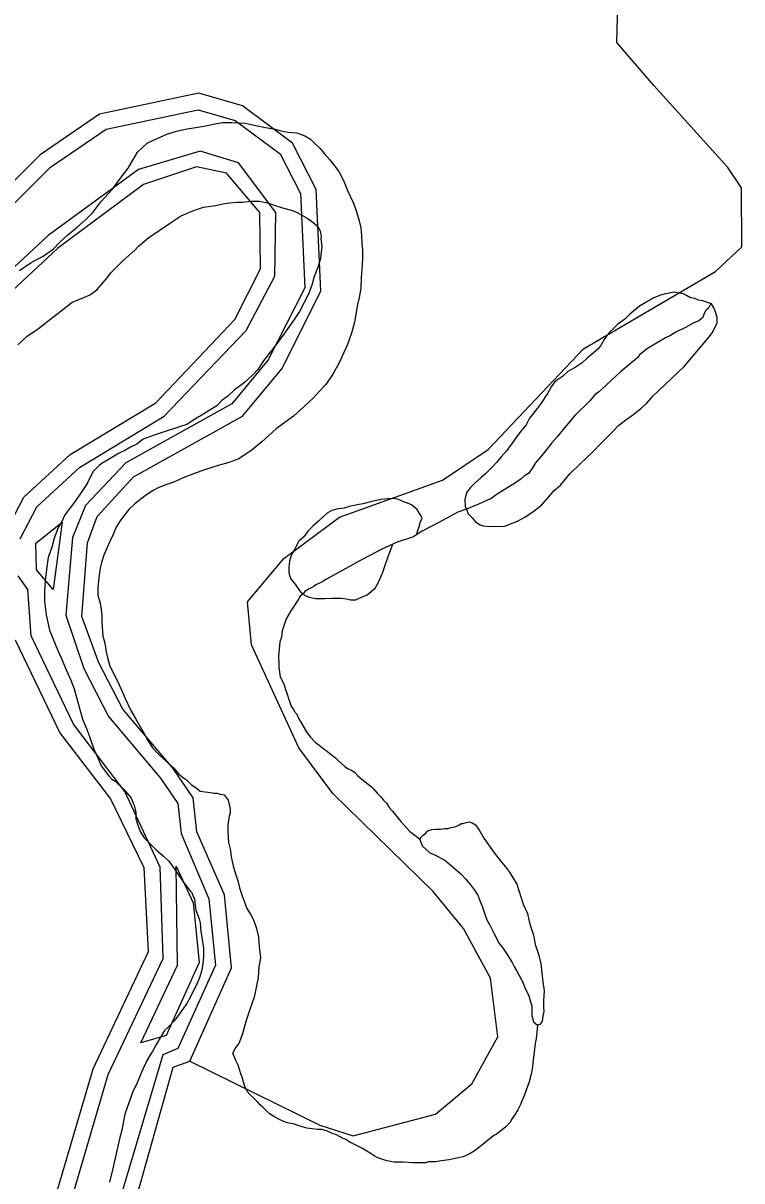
# Model space of a CAD drawing. Extents: x 2206922 to 2357709, y 510027 to 673830.
# Drawn here: x 2331749 to 2333552, y 552793 to 555695 of the extents above; entities that cross this region are included whole.
import ezdxf

# ---------------------------------------------------------------- set-up
doc = ezdxf.new("R2010")
doc.units = 0
for name, color, linetype in [('Exist Hydrographic Buffer Line', 7, 'Continuous'), ('Exist Hydrographic Creek Single Shore', 7, 'Continuous'), ('Exist Hydrographic Misc Water Feature', 7, 'Continuous'), ('Exist Hydrographic River Shore', 7, 'Continuous')]:
    doc.layers.add(name, color=color, linetype=linetype)

msp = doc.modelspace()

# ---------------------------------------------------------------- linework, layer by layer
at = {"layer": 'Exist Hydrographic Buffer Line'}
for points in [[(2331474, 554992.7), (2331817.2, 555334.7), (2331956.7, 555429.3), (2332188.2, 555478.4), (2332280.6, 555451.4), (2332393.4, 555367.9), (2332444.3, 555268.2), (2332455.1, 555031.8), (2332363.9, 554851), (2332272.6, 554741.4), (2332006.3, 554592.9), (2331905.2, 554486.3), (2331873, 554406), (2331856, 554211.4), (2331901.3, 554077.8), (2331963.2, 553957.5), (2332093, 553802.5), (2332136.9, 553739.1), (2332144.9, 553664.3), (2332214.4, 553500.2), (2332231, 553334.1), (2332137.3, 553125.5), (2332099, 553109.3), (2331974.9, 552690.5)], [(2331741.2, 554403), (2331783, 554482.7), (2331890.6, 554581.7), (2332102.5, 554709.8), (2332308.7, 554924.6), (2332380.5, 555061.3), (2332382.8, 555221.1), (2332289.3, 555344.9), (2332192.5, 555374.6), (2332037.9, 555328.7), (2331811.9, 555163.2), (2331530.2, 554901.3)], [(2331824.2, 554275.9), (2331782, 554324.7), (2331780.7, 554392.2), (2331846.6, 554444.2), (2331824.2, 554275.9)], [(2331826.3, 552597.7), (2331962.2, 553059.6), (2332100, 553351.1), (2332092.6, 553579.9), (2332003.6, 553769.2), (2331875.1, 553938.2), (2331769, 554159.4), (2331760.6, 554276.1), (2331736.6, 554310.3)], [(2332044, 553139.3), (2332135.9, 553334), (2332133, 553582), (2332175.2, 553490), (2332190, 553340.7), (2332107.8, 553157.5), (2332044, 553139.3)]]:
    msp.add_lwpolyline(points, dxfattribs=at)
at = {"layer": 'Exist Hydrographic Creek Single Shore'}
msp.add_lwpolyline([(2332166.6, 553093.4), (2332492.7, 552932.7), (2332576.7, 552906.5), (2332783.6, 552960.8), (2332874.7, 553036.7), (2332939.7, 553154.1), (2332921.6, 553301.1), (2332853.8, 553426.3), (2332777.7, 553518.5), (2332525.7, 553764.2), (2332440.8, 553879), (2332321.7, 554136.7), (2332311.8, 554244.6), (2332402.7, 554353.3), (2332542.7, 554457.3), (2332800.7, 554549.8), (2332915.7, 554626.7), (2333154.8, 554879.2), (2333485.7, 555073), (2333551.8, 555134.7), (2333550.7, 555282.4), (2333516.7, 555333.5), (2333330.7, 555539.3), (2333237.8, 555647.2), (2333243.8, 555870.6)], dxfattribs=at)
at = {"layer": 'Exist Hydrographic Misc Water Feature'}
for points in [[(2331739.3, 555075.1), (2331769, 555095.3), (2331799, 555111.5), (2331824.6, 555130), (2331840.4, 555145.8), (2331860.5, 555164.3), (2331884.3, 555184.3), (2331908.1, 555204.6), (2331923.9, 555220.9), (2331943.5, 555247.1), (2331973.1, 555279.1), (2331990.7, 555303.6), (2332012.4, 555331.6), (2332036, 555371.8), (2332047.9, 555383.9), (2332059.8, 555394.2), (2332077.8, 555402.5), (2332109.4, 555416.8), (2332133.4, 555424.9), (2332155.4, 555429.3), (2332207.2, 555437.8), (2332225.5, 555441.9), (2332249.1, 555446.1), (2332271.2, 555446.4), (2332305.5, 555444.9), (2332332.9, 555439.1), (2332357.1, 555433.4), (2332381.1, 555429.4), (2332395.3, 555425.7), (2332413.3, 555421.8), (2332435.7, 555420), (2332455.6, 555412.5), (2332469.5, 555404.4), (2332479.8, 555394.7), (2332493.7, 555380.9), (2332503.9, 555368.8), (2332517.9, 555352.9), (2332530.2, 555337.3), (2332540.7, 555323.1), (2332548.4, 555309.3), (2332554.6, 555295.4), (2332562.8, 555275.6), (2332576.9, 555245.9), (2332583.3, 555227.9), (2332587.4, 555213.9), (2332591.5, 555199.9), (2332596.2, 555182.2), (2332597.9, 555162), (2332598.3, 555144.1), (2332600.5, 555126), (2332600.5, 555106.1), (2332598.9, 555088.1), (2332597.2, 555057.9), (2332595.6, 555030.2), (2332591.9, 555008), (2332588, 554990), (2332580.2, 554946.1), (2332572.6, 554918), (2332562.8, 554890), (2332553.2, 554869.9), (2332541.5, 554843.7), (2332525.7, 554815.2), (2332508.3, 554789.5), (2332492.5, 554773.2), (2332476.7, 554754.9), (2332444.7, 554726.4), (2332427.3, 554710.4), (2332399.2, 554690.3), (2332383.6, 554678.1), (2332365.5, 554661.7), (2332347.5, 554645.8), (2332323.7, 554625.4), (2332290.3, 554602.9), (2332262.2, 554592.9), (2332238.2, 554586.4), (2332206.4, 554576.2), (2332176.5, 554565.7), (2332150.6, 554555.8), (2332128.9, 554545.3), (2332109.2, 554538.9), (2332089.1, 554531), (2332073.3, 554522.8), (2332055.1, 554510.5), (2332029.3, 554490.5), (2332013.7, 554476.2), (2332004, 554463.9), (2331991.9, 554447.8), (2331982.1, 554431.9), (2331974.5, 554413.6), (2331966.7, 554395.7)], [(2331735.6, 554889.1), (2331759.2, 554911.1), (2331787.1, 554929.6), (2331815, 554951.8), (2331844.5, 554974.1), (2331872, 554996.3), (2331903.8, 555008.5), (2331918.1, 555014.9), (2331934.1, 555027.1), (2331949.9, 555045), (2331959.5, 555057.3), (2331969.2, 555069.3), (2331983.1, 555083.4), (2331998.9, 555099.7), (2332014.9, 555113.9), (2332028.8, 555126), (2332038.5, 555136.3), (2332054.5, 555150.1), (2332064.3, 555158.4), (2332116, 555192.8), (2332143.7, 555211.3), (2332165.8, 555221.4), (2332181.2, 555227.5), (2332201.5, 555233.8), (2332231.4, 555238.2), (2332249.7, 555242.4), (2332267.3, 555244.6), (2332285.2, 555246.8), (2332299.3, 555246.7), (2332321.2, 555249.1), (2332341.3, 555249.3), (2332359.4, 555245.4), (2332383.6, 555237.7), (2332399.2, 555232.1), (2332421.7, 555226.2), (2332437.5, 555220.2), (2332461.7, 555206.5), (2332469.7, 555200.8), (2332479.8, 555192.8), (2332486.1, 555187), (2332490.2, 555180.7), (2332493.9, 555174.8), (2332496, 555164.8), (2332496.2, 555161.1), (2332496, 555155), (2332496.4, 555148.9), (2332498.2, 555134.8), (2332496.8, 555120.9), (2332494.5, 555105), (2332489.2, 555085.1), (2332479.1, 555060.7), (2332473.4, 555038.8), (2332463.8, 555014.7), (2332454.1, 554994.7), (2332442.2, 554972.5), (2332428.3, 554952.3), (2332414.7, 554932.1), (2332402.7, 554916), (2332391.2, 554900), (2332373.1, 554875.9), (2332353.4, 554851.7), (2332337.9, 554827.3), (2332323.9, 554813.1), (2332304.4, 554795), (2332278.6, 554775), (2332262.6, 554760.7), (2332248.5, 554750.7), (2332234.7, 554736.5), (2332215.2, 554724.1), (2332195.3, 554712.1), (2332181.2, 554703.6), (2332159.3, 554689.5), (2332141.2, 554683.3), (2332097.7, 554669.2), (2332077.4, 554662.9), (2332050, 554652.5)], [(2333475.3, 554991.5), (2333465.2, 554995.5), (2333453.5, 554999.2), (2333443.3, 555001.2), (2333433.4, 555005.1), (2333423, 555007.1), (2333412.9, 555013), (2333405.2, 555016.7), (2333395.3, 555018.6), (2333381.2, 555020.7), (2333369.3, 555018.4), (2333357, 555016.2), (2333345.3, 555012.3), (2333329.5, 555006.2), (2333295.4, 554985.7), (2333269.8, 554965.3), (2333258.1, 554953.2), (2333240.3, 554940.9), (2333230.2, 554931.1), (2333220, 554920.8), (2333212.4, 554910.6), (2333206.3, 554902.6), (2333198.5, 554888.8), (2333190.9, 554878.6), (2333179, 554868.2), (2333163, 554854.4), (2333151.1, 554844), (2333133.5, 554832.1), (2333115.6, 554821.8), (2333101.7, 554809.7), (2333089.6, 554801.4), (2333081.8, 554795.2), (2333073.8, 554783.4), (2333063.9, 554767.1), (2333048, 554743.1), (2333038.5, 554729.1), (2333026.8, 554714.7), (2333018.8, 554704.9), (2333010.8, 554688.7), (2332997.1, 554672.5), (2332985.2, 554656.5), (2332975.6, 554642.5), (2332962, 554624.3), (2332947.9, 554608.2), (2332936, 554593.7), (2332924.3, 554581.7), (2332908.3, 554565.5), (2332896.6, 554555.5), (2332882.7, 554543.4), (2332870.8, 554531.4), (2332860.7, 554519.1), (2332856.8, 554501), (2332857.3, 554483.1), (2332860.9, 554477.3)], [(2333475.3, 554991.5), (2333471.6, 554987.6), (2333467.7, 554981.3), (2333461.5, 554975.3), (2333457.6, 554967.4), (2333454, 554957.4), (2333444.1, 554949.2), (2333429.8, 554943.2), (2333410.3, 554932.8), (2333386.1, 554920.6), (2333372.5, 554912.5), (2333360.4, 554906.2), (2333314.7, 554879.8), (2333295, 554863.7), (2333291.1, 554857.5), (2333247.7, 554821.4), (2333199.9, 554776.7), (2333192.1, 554770.6), (2333183.7, 554764.5), (2333170, 554748.3), (2333132.6, 554712.2), (2333102.7, 554675.7), (2333087.3, 554657.7), (2333075.2, 554643.3), (2333065.6, 554631.4), (2333053.5, 554615.4), (2333043.8, 554605.1), (2333034.2, 554593.1), (2333026.2, 554581), (2333016.2, 554566.7), (2333006.3, 554560.8), (2332998.5, 554552.7), (2332986.4, 554544.4), (2332966.5, 554532.3), (2332940.5, 554516), (2332923.3, 554504), (2332904.8, 554495.8), (2332885.1, 554487.4), (2332860.9, 554477.3)], [(2332860.9, 554477.3), (2332865.5, 554465.3), (2332875.5, 554455.2), (2332883.7, 554445.5), (2332895.6, 554437.6), (2332903.8, 554435.6), (2332917.9, 554433.9), (2332929.4, 554434.1), (2332944, 554434), (2332957.5, 554434.4), (2332971.7, 554440.3), (2332989.3, 554446.6), (2333007.6, 554456.8), (2333031.1, 554473.2), (2333048.8, 554487.1), (2333067, 554507.5), (2333080.8, 554523.7), (2333096.8, 554537.5), (2333120.1, 554566), (2333147.8, 554592.3), (2333175.7, 554618.5), (2333201.3, 554644.7), (2333227, 554671.2), (2333242.7, 554687.1), (2333260.8, 554701.4), (2333280.7, 554715.5), (2333298.3, 554729.8), (2333312.3, 554741.9), (2333328.1, 554760.2), (2333375.4, 554804.6), (2333407.2, 554835.1), (2333466.5, 554905.2), (2333478.1, 554919.7), (2333489.8, 554943.9), (2333489.6, 554957.7), (2333485.5, 554971.7), (2333481.2, 554981.7), (2333475.3, 554991.5)], [(2332050, 554652.5), (2332033.8, 554640.3), (2332018, 554632.1), (2332004.2, 554624), (2331990.1, 554617.6), (2331958.5, 554599.2), (2331948.7, 554593.5), (2331940.5, 554587.4), (2331924.5, 554571.1), (2331916.7, 554556.9), (2331909.3, 554541), (2331899.2, 554526.7), (2331887.4, 554508.6), (2331877.7, 554494.6), (2331853.7, 554462.5), (2331845.9, 554446.3), (2331836.1, 554428.3), (2331826.7, 554404.2), (2331820.9, 554381.9), (2331811.3, 554355.8), (2331807.2, 554326), (2331803.9, 554298.1), (2331802.1, 554272), (2331802.5, 554246), (2331806.6, 554212.2), (2331815.2, 554174), (2331831.6, 554132.5), (2331845.7, 554100.4), (2331856.4, 554074.5), (2331868.7, 554048.7), (2331876.5, 554026.8), (2331897.4, 553951.1), (2331907.5, 553927.3), (2331915.7, 553907.4), (2331926.1, 553875.5), (2331936.6, 553853.6), (2331944.6, 553833.7), (2331963.2, 553809.8), (2331971, 553800.2), (2331981.1, 553794.2), (2331987.2, 553788), (2331995.2, 553780.3), (2332001.2, 553774.5), (2332011.4, 553762.4), (2332019.6, 553752.7), (2332025.8, 553738.4), (2332027.6, 553734.8), (2332031.9, 553716.8), (2332031.7, 553700.6), (2332036.4, 553684.9), (2332042.2, 553669), (2332052.2, 553652.9), (2332067, 553638.9), (2332082.6, 553623.2), (2332100.8, 553607.5), (2332113.3, 553595.5), (2332120.9, 553585.8), (2332129.1, 553573.6), (2332151.7, 553540.2), (2332167.9, 553520.3), (2332172, 553516.5), (2332175.9, 553504.5), (2332178.3, 553500.5), (2332180.2, 553484.4), (2332182.4, 553472.3), (2332190.6, 553450.4), (2332192.5, 553440.4), (2332194.7, 553418.6), (2332197, 553404.5), (2332199.2, 553386.7), (2332201.3, 553376.6), (2332201.5, 553364.8), (2332201.5, 553354.7), (2332199.9, 553336.7), (2332196, 553318.6), (2332192.3, 553304.6), (2332184.3, 553286.7), (2332176.5, 553270.5), (2332168.7, 553254.6), (2332159.3, 553238.2), (2332150.8, 553226.1), (2332129.7, 553196), (2332113.3, 553179.8), (2332103.7, 553169.9), (2332089.7, 553147.7), (2332082, 553133.4), (2332074, 553119.6), (2332066.6, 553107.4), (2332058.2, 553093.2), (2332054.7, 553085.2), (2332050.8, 553077.3), (2332035.2, 553039.1), (2332023.5, 553014.9), (2332003.8, 552960.7), (2331996.2, 552920.8), (2331990.5, 552898.6), (2331973.5, 552824.5), (2331965.7, 552790.4)], [(2332736.1, 554413.8), (2332737.9, 554422), (2332739.8, 554425.8), (2332742, 554434), (2332745.7, 554446), (2332749.6, 554453.9), (2332747.5, 554459.9), (2332743.4, 554465.8), (2332737.5, 554476), (2332733, 554479.9), (2332723.4, 554487.8), (2332713.3, 554491.8), (2332703.3, 554495.3), (2332691.2, 554501.2), (2332679.3, 554503.4), (2332663.5, 554503), (2332647.3, 554500.9), (2332635, 554498.7), (2332623.3, 554496.4), (2332600.9, 554490.5), (2332587.4, 554488.1), (2332569.8, 554484.2), (2332553.8, 554479.7), (2332539.4, 554477.8), (2332523.4, 554473.8), (2332511.7, 554467.4), (2332501.9, 554459.1), (2332489.6, 554447.2), (2332476.1, 554435), (2332464, 554423.1), (2332452.3, 554407), (2332440.4, 554396.6), (2332432.6, 554382.8), (2332428.7, 554374.5), (2332420.9, 554360.6), (2332417.2, 554346.6), (2332415, 554330.3), (2332415.2, 554318.5), (2332417.2, 554310.5), (2332421.5, 554300.5), (2332431.4, 554288.9), (2332443.7, 554270.8), (2332451.7, 554264.8)], [(2332860.9, 554477.3), (2332839.2, 554469.2), (2332789.8, 554442.6), (2332749.8, 554422.2), (2332736.1, 554413.8)], [(2332736.1, 554413.8), (2332727.9, 554407.7), (2332684.2, 554393.2), (2332676.4, 554389.1)], [(2331966.7, 554395.7), (2331958.5, 554379.5), (2331950.9, 554361.6), (2331945.4, 554343.3), (2331941.5, 554325.3), (2331937.6, 554297.5), (2331936, 554279.5), (2331936, 554261.2), (2331942.3, 554241.6), (2331944.4, 554225.5), (2331946.6, 554211.3), (2331946.6, 554193.5), (2331949.1, 554159.5), (2331953.4, 554141.4), (2331957.5, 554119.7), (2331961.6, 554101.6), (2331965.9, 554083.9), (2331984.6, 554047.9), (2331994.6, 554026.1), (2332004.6, 554002.3), (2332019.2, 553972.6), (2332031.1, 553952.5), (2332049.8, 553918.9), (2332061.9, 553896.8), (2332073.7, 553879.2), (2332090.4, 553861.3), (2332118.4, 553835.6), (2332126.9, 553827.8), (2332138.5, 553813.9), (2332150.8, 553803.9), (2332158.8, 553798.3), (2332170.9, 553786.3), (2332183.2, 553778.4), (2332193.3, 553770.4), (2332205.4, 553768.5), (2332219.1, 553766.9), (2332227.3, 553764.8), (2332234.9, 553764.9), (2332243.1, 553762.9), (2332253, 553761), (2332263.4, 553747.3), (2332267.7, 553729.2), (2332267.9, 553725.1), (2332267.9, 553715.3), (2332265.7, 553707.2), (2332264, 553697.3), (2332262.2, 553683), (2332262.4, 553669.1), (2332264.4, 553641.2), (2332268.8, 553621.1), (2332271, 553605.4), (2332275.3, 553583.3), (2332281.3, 553563.3), (2332287.2, 553545.4), (2332291.5, 553527.7), (2332298.1, 553507.6), (2332310.2, 553475.8), (2332320.2, 553460.1), (2332326.4, 553447.8)], [(2332676.4, 554389.1), (2332648.3, 554377.1), (2332598.9, 554350.5), (2332509.5, 554301.5), (2332503.3, 554297.5), (2332495.5, 554293.4), (2332483.4, 554287.2), (2332477.7, 554283.2), (2332466, 554277.2), (2332455.6, 554271.1), (2332451.7, 554264.8)], [(2332451.7, 554264.8), (2332455.6, 554260.9), (2332466, 554256.9), (2332482, 554253.3), (2332493.9, 554253.5), (2332505.8, 554253.4), (2332524.2, 554253.8), (2332533.9, 554253.6), (2332545.8, 554253.8), (2332559.9, 554252.1), (2332570, 554250.2), (2332583.5, 554250.2), (2332597.7, 554256.6), (2332611.8, 554262.5), (2332621.9, 554270.8), (2332631.7, 554279), (2332635.6, 554284.9), (2332643, 554298.8), (2332651, 554319.1), (2332656.9, 554336.8), (2332662.7, 554353), (2332676.4, 554389.1)], [(2332451.7, 554264.8), (2332443.9, 554259), (2332437.9, 554249), (2332428.3, 554234.6), (2332420.3, 554222.4), (2332408.4, 554202.3), (2332402.7, 554184.5), (2332398.8, 554172.5), (2332397.1, 554156.6), (2332392.8, 554144.2), (2332391.2, 554126.2), (2332389.5, 554108.2), (2332389.9, 554090.4), (2332389.9, 554080.2), (2332392.2, 554068.5), (2332394, 554056.5), (2332400.2, 554044.6), (2332404.3, 554034.6), (2332406.1, 554026.7), (2332408.4, 554020.6), (2332412.3, 554010.7), (2332414.3, 554002.7), (2332418.9, 553990.7), (2332420.7, 553984.7), (2332422.5, 553980.8), (2332427.3, 553974.9), (2332429.1, 553970.9), (2332435, 553963.1), (2332439.2, 553952.8), (2332445.3, 553942.9), (2332451.2, 553933.1), (2332459.7, 553919.3), (2332463.8, 553913.4), (2332469.5, 553905.2), (2332481.6, 553893.2), (2332491.8, 553885.6), (2332503.7, 553875.7), (2332512.1, 553869.6), (2332521.8, 553862), (2332532.4, 553854), (2332540, 553845.9), (2332556, 553832.2), (2332564.4, 553826.5), (2332572.2, 553822.5), (2332580.6, 553816.7), (2332588.6, 553808.6), (2332598.7, 553800.6), (2332622.7, 553781.2), (2332627.2, 553776.9), (2332637, 553765.2), (2332645, 553757.1), (2332653.2, 553747.4), (2332661.2, 553739.3), (2332667.4, 553729.5), (2332675.4, 553719.7), (2332695.9, 553693.9), (2332718.2, 553669.9), (2332731.8, 553660.2), (2332744.3, 553650.2)], [(2332744.3, 553650.2), (2332746.1, 553654.4), (2332752.3, 553660.3), (2332758, 553664.3), (2332764.2, 553670.7), (2332774.2, 553674.5), (2332784, 553675), (2332795.9, 553674.9), (2332806, 553677), (2332814.2, 553677), (2332822.2, 553679), (2332831.8, 553681.2), (2332841.9, 553685.4), (2332847.6, 553689.4), (2332851.9, 553689.5), (2332859.9, 553691.6), (2332867.9, 553693.6), (2332873.5, 553691.6), (2332883.7, 553686), (2332894.2, 553669.8), (2332904.2, 553652.1), (2332920.2, 553630.2), (2332936.6, 553608.3), (2332948.9, 553592.6), (2332958.8, 553580.6), (2332969.2, 553566.9), (2332987.3, 553537), (2333003.5, 553487.1), (2333013.9, 553463.2), (2333018.4, 553443.5), (2333022.3, 553429.5), (2333028.9, 553409.5), (2333033, 553385.7), (2333041.4, 553361.8), (2333047.5, 553337.7), (2333050, 553313.8), (2333052.3, 553292), (2333056.2, 553269.9), (2333054.3, 553245.8), (2333054.3, 553235.7), (2333054.3, 553228), (2333054.7, 553217.8), (2333052.9, 553206), (2333051.2, 553194), (2333045.1, 553185.6), (2333038.9, 553183.7)], [(2332744.3, 553650.2), (2332746.3, 553642.6), (2332750.6, 553632.6), (2332758.6, 553624.5), (2332768.3, 553616.5), (2332784.5, 553608.8), (2332806.8, 553597), (2332823.2, 553583.2), (2332835.1, 553573.3), (2332847, 553563.3), (2332859.3, 553549.7), (2332871.4, 553535.7), (2332881.4, 553522.1), (2332889.7, 553509.9), (2332893.5, 553498), (2332899.9, 553482), (2332906.3, 553464.4), (2332912, 553448.1), (2332918.6, 553436.2), (2332930.7, 553412.5), (2332943, 553388.7), (2332951, 553378.6), (2332961.2, 553362.9), (2332975.4, 553340.9), (2332981.5, 553329), (2332987.5, 553319.2), (2333002, 553291.5), (2333007.8, 553275.6), (2333016.2, 553259.3), (2333024.8, 553231.6), (2333024.8, 553219.5), (2333024.6, 553207.8), (2333029.1, 553191.7), (2333038.9, 553183.7)], [(2332326.4, 553447.8), (2332334.6, 553425.9), (2332339.1, 553404.1), (2332340.9, 553380.4), (2332344, 553352.3), (2332339.9, 553330.2), (2332338.3, 553302.1), (2332334.4, 553282), (2332328.4, 553254.1), (2332316.9, 553220.2), (2332309.4, 553197.8), (2332303.4, 553178), (2332299.5, 553161.9), (2332290.1, 553137.8), (2332281.9, 553127.7), (2332274.5, 553113.4)], [(2333038.9, 553183.7), (2333035.4, 553149.8), (2333033.4, 553137.9), (2333031.8, 553123.5), (2333028.1, 553095.8), (2333026.2, 553079.8), (2333024.4, 553063.8), (2333018.2, 553041.7), (2333006.9, 553009.3), (2332999.1, 552991.4), (2332997.3, 552987.6), (2332995.5, 552983.4), (2332989.5, 552971.3), (2332987.5, 552967.2), (2332983.6, 552961.3), (2332973.5, 552947), (2332971.7, 552941.2), (2332960, 552929.1), (2332950.1, 552920.9), (2332936.2, 552910.8), (2332929.8, 552906.9), (2332894.6, 552878.6), (2332880.6, 552868.1), (2332870.6, 552861.9), (2332858.5, 552856), (2332852.7, 552854), (2332836.7, 552850), (2332816.9, 552845.7), (2332798.6, 552843.5), (2332783, 552841), (2332774.8, 552841), (2332765, 552840.9), (2332759.2, 552838.9), (2332749, 552838.9), (2332737.1, 552838.6), (2332725.2, 552838.4), (2332703.1, 552840.5), (2332679.1, 552840.1), (2332670.9, 552842.1), (2332661, 552843.9), (2332648.9, 552847.8), (2332638.5, 552851.4), (2332630.7, 552855.4), (2332614.9, 552865.5), (2332598.7, 552875.3), (2332580.2, 552884.9), (2332568.5, 552890.7), (2332558.5, 552896.7), (2332550.3, 552900.8), (2332534.5, 552908.4), (2332524, 552912.4), (2332512.4, 552918.2), (2332498, 552922), (2332486.1, 552922.2), (2332474.2, 552924), (2332460.5, 552925.7), (2332440.2, 552931.6), (2332429.7, 552935.6), (2332412.1, 552939), (2332400, 552942.9), (2332392.2, 552946.9), (2332378, 552954.7), (2332365.7, 552962.6), (2332357.7, 552970.7), (2332349.7, 552978.4), (2332343.6, 552984.2), (2332337.2, 552990.4), (2332331.5, 552996.1), (2332327.4, 553000.4), (2332317.1, 553010), (2332311.2, 553017.8), (2332305.3, 553030.1), (2332301.2, 553044.1), (2332298.7, 553051.8), (2332294.8, 553061.7), (2332292.7, 553069.7), (2332288.6, 553083.7), (2332282.5, 553095.5), (2332274.5, 553113.4)]]:
    msp.add_lwpolyline(points, dxfattribs=at)
at = {"layer": 'Exist Hydrographic River Shore'}
for points in [[(2332166.6, 553093.4), (2332271.6, 553327.4), (2332253.8, 553510.4), (2332184.7, 553668.5), (2332175.7, 553753.4), (2332124.8, 553826.9), (2331998.7, 553976), (2331938.6, 554091.7), (2331895.8, 554208.1), (2331910.7, 554392.5), (2331934.7, 554459.1), (2332025.8, 554557.9), (2332298.7, 554710.1), (2332397.7, 554829), (2332495.7, 555023.2), (2332483.6, 555278.7), (2332424.8, 555394.4), (2332298.7, 555487.8), (2332189.8, 555519.6), (2331940.7, 555466.8), (2331791.8, 555365.6), (2331453.7, 555027.1)], [(2331701.8, 554413.6), (2331750.8, 554507.5), (2331866.6, 554613.9), (2332081.7, 554744), (2332279.6, 554952.1), (2332344.6, 555079.5), (2332342.8, 555220.5), (2332258.7, 555318.9), (2332183.7, 555335.5), (2332050.8, 555290.8), (2331835.7, 555131.1), (2331555.8, 554870.4)], [(2332063.7, 553368.2), (2332052.6, 553577.8), (2331967.7, 553751.6), (2331840.8, 553917.1), (2331729.7, 554148.9)], [(2331787.7, 552608.9), (2331924.7, 553073.9), (2332063.7, 553368.2)], [(2332012.6, 552677), (2332124.8, 553078.7), (2332166.6, 553093.4)]]:
    msp.add_lwpolyline(points, dxfattribs=at)

doc.saveas('drawing.dxf')
